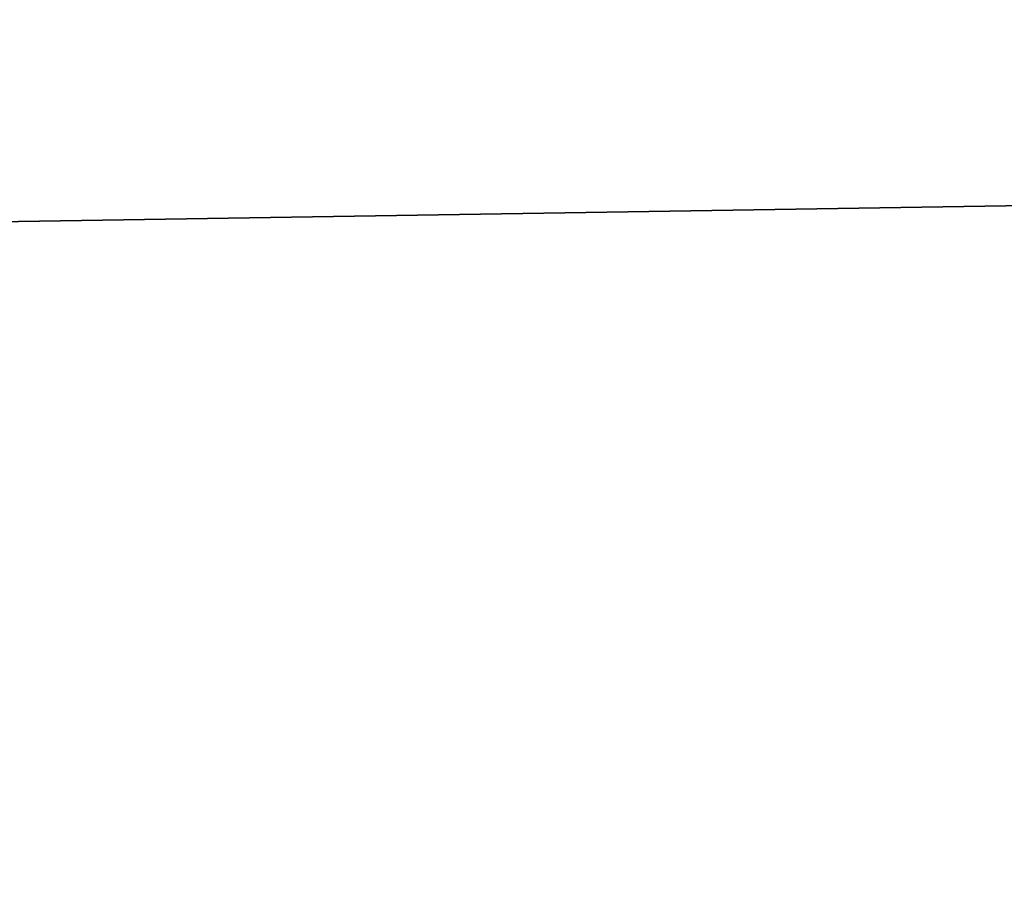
# Model space of a CAD drawing. Header units: millimetres. Extents: x -522 to 188, y -54 to 63.
# Tile 623 of 656: x -3.78656 to -3.78441, y -36.79808 to -36.79617. Entities that reach past the tile are written whole.
import ezdxf

# ---------------------------------------------------------------- set-up
doc = ezdxf.new("R2010")
doc.units = ezdxf.units.MM
doc.header["$LTSCALE"] = 65.185185
for name, color, linetype in [('1', 7, 'CONTINUOUS'), ('2', 7, 'CONTINUOUS'), ('8', 7, 'CONTINUOUS'), ('9', 7, 'CONTINUOUS')]:
    doc.layers.add(name, color=color, linetype=linetype)

msp = doc.modelspace()

# ---------------------------------------------------------------- linework, layer by layer
at = {"layer": '1', "color": 7, "linetype": 'CONTINUOUS'}
for points in [[(-4.178775, -36.8, -12.3100676), (-3.3646476, 23, -12.5570357), (-3.3647088, -36.8, -12.5570172), (-4.178775, -36.8, -12.3100676)], [(-4.178713, 23, -12.3100917), (-3.3646476, 23, -12.5570357), (-4.178775, -36.8, -12.3100676), (-4.178713, 23, -12.3100917)]]:
    msp.add_3dface(points, dxfattribs=at)
at = {"layer": '2', "color": 7, "linetype": 'CONTINUOUS'}
for points in [[(-3.3647088, -36.8, 12.5570172), (-4.178713, 23, 12.3100917), (-4.178775, -36.8, 12.3100676), (-3.3647088, -36.8, 12.5570172)], [(-3.3646476, 23, 12.5570357), (-4.178713, 23, 12.3100917), (-3.3647088, -36.8, 12.5570172), (-3.3646476, 23, 12.5570357)]]:
    msp.add_3dface(points, dxfattribs=at)
at = {"layer": '8', "color": 3, "linetype": 'CONTINUOUS'}
for points in [[(-3.5424354, -36.7927089, -10.4356782), (-3.998883, -36.8, -10.1399671), (-4.2173768, -36.7927089, -10.1816483), (-3.5424354, -36.7927089, -10.4356782)], [(-3.6503799, -36.8, -10.2705676), (-3.998883, -36.8, -10.1399671), (-3.5424354, -36.7927089, -10.4356782), (-3.6503799, -36.8, -10.2705676)]]:
    msp.add_3dface(points, dxfattribs=at)
at = {"layer": '9', "color": 3, "linetype": 'CONTINUOUS'}
for points in [[(-3.9988822, -36.8, 10.1399675), (-3.650379, -36.8, 10.2705679), (-4.2173768, -36.7927089, 10.1816483), (-3.9988822, -36.8, 10.1399675)], [(-4.2173768, -36.7927089, 10.1816483), (-3.650379, -36.8, 10.2705679), (-3.5424354, -36.7927089, 10.4356782), (-4.2173768, -36.7927089, 10.1816483)]]:
    msp.add_3dface(points, dxfattribs=at)

doc.saveas('drawing.dxf')
